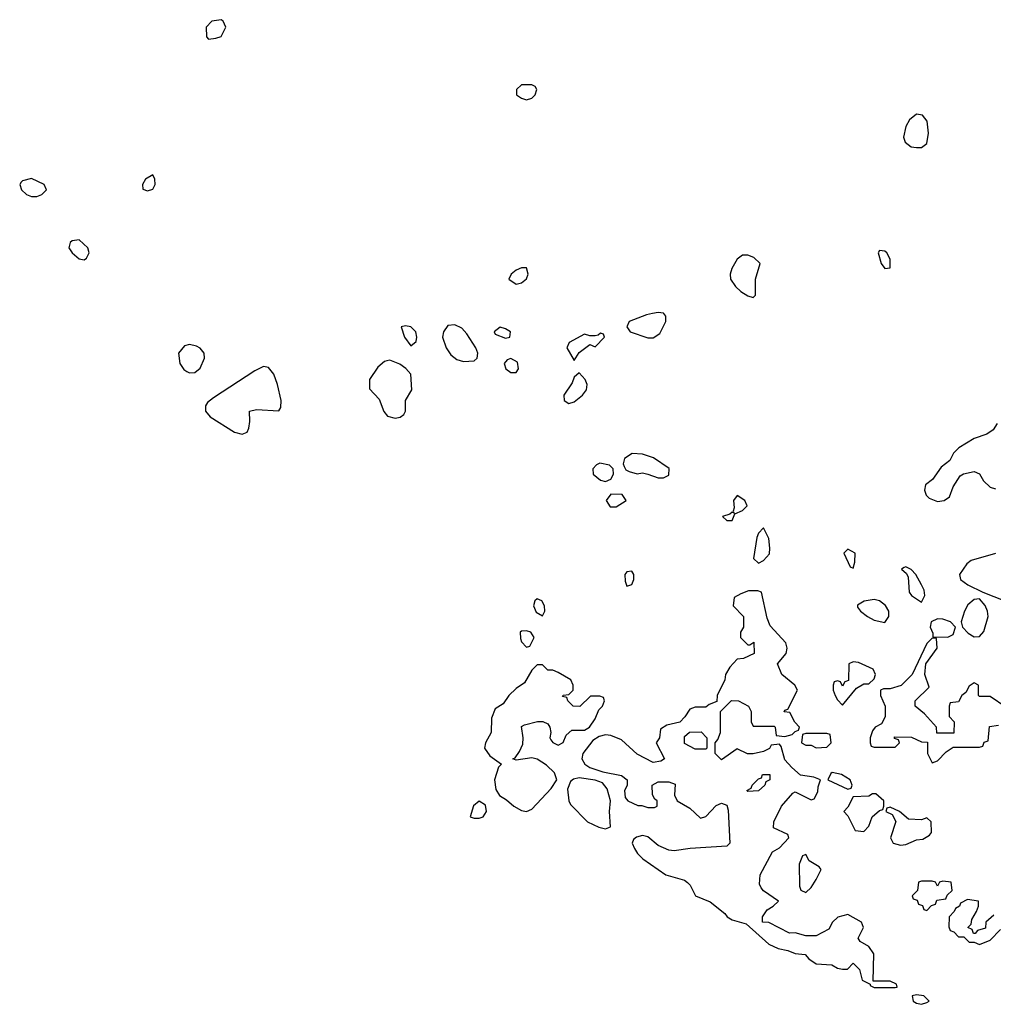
# Model space of a CAD drawing. Header units: inches. Extents: x 2380053 to 2584298, y 380219 to 546618.
# Tile 342 of 656: x 2541785 to 2545482, y 387378 to 391115. Entities that reach past the tile are written whole.
import ezdxf

# ---------------------------------------------------------------- set-up
doc = ezdxf.new("R2010")
doc.units = ezdxf.units.IN
doc.header["$MEASUREMENT"] = 0
doc.layers.add('C5348', color=7, linetype='Continuous')
doc.layers.add('C5349', color=7, linetype='Continuous')

msp = doc.modelspace()

# ---------------------------------------------------------------- linework, layer by layer
at = {"layer": 'C5348', "color": 2, "elevation": 2}
for points in [[(2544188.4, 390000), (2544164.9, 389995.1), (2544098.8, 389970), (2544090.7, 389950), (2544102.8, 389930), (2544170, 389908.2), (2544190, 389908), (2544215.2, 389924.8), (2544238.4, 389970), (2544238, 389990), (2544230.9, 390000)], [(2545496.8, 389583.2), (2545481.4, 389558.6), (2545457.5, 389542.5), (2545410, 389525.2), (2545351.3, 389490), (2545331.3, 389470), (2545317.3, 389442.7), (2545283.5, 389416.5), (2545251.3, 389370), (2545224.7, 389350), (2545221, 389330), (2545226.8, 389310), (2545238.8, 389298.8), (2545270, 389286.7), (2545295.3, 389290), (2545315.9, 389304.1), (2545330, 389342), (2545356.4, 389383.6), (2545368.8, 389391.1), (2545410, 389401), (2545430, 389391), (2545445.5, 389365.5), (2545470, 389341), (2545490, 389334.8)], [(2545490, 389089.6), (2545398, 389062), (2545382, 389050), (2545354, 389010), (2545357.3, 388990), (2545386, 388970), (2545442.5, 388942.5), (2545526, 388910)], [(2545530, 388506), (2545470, 388546), (2545430, 388546), (2545426, 388550), (2545426, 388590), (2545410, 388598), (2545390, 388586), (2545378, 388562), (2545362, 388550), (2545350, 388526), (2545318, 388522), (2545314, 388510), (2545314, 388470), (2545334, 388450), (2545332.7, 388407.3), (2545267.3, 388407.3), (2545266, 388430), (2545220.4, 388480.4), (2545186, 388510), (2545186, 388530), (2545238, 388582), (2545222, 388630), (2545226, 388670), (2545268.7, 388730), (2545266, 388766), (2545250, 388768), (2545230, 388748), (2545174, 388630), (2545131.6, 388588.4), (2545090, 388575.3), (2545064.7, 388575.3), (2545054, 388570), (2545054, 388550), (2545072, 388510), (2545071.3, 388468.7), (2545058, 388442), (2545034, 388430), (2545023.6, 388416.4), (2545014, 388390), (2545014, 388370), (2545018, 388358), (2545030, 388354), (2545110, 388354), (2545126, 388370), (2545122, 388382), (2545107.3, 388387.3), (2545107.3, 388392.7), (2545171.6, 388391.6), (2545210, 388374), (2545232.7, 388372.7), (2545232, 388330), (2545250, 388294), (2545270, 388302), (2545303.1, 388336.9), (2545330, 388354), (2545430, 388354), (2545442, 388358), (2545447.3, 388372.7), (2545462, 388378), (2545467.3, 388432.7), (2545502, 388438)], [(2545483.6, 387716.4), (2545454, 387690), (2545452.7, 387667.3), (2545422, 387658), (2545412.7, 387647.3), (2545407.3, 387647.3), (2545402, 387662), (2545386, 387670), (2545398, 387682), (2545400.4, 387699.6), (2545418, 387730), (2545426, 387750), (2545426, 387770), (2545383.6, 387776.4), (2545358, 387762), (2545354, 387750), (2545338, 387742), (2545334, 387730), (2545314, 387710), (2545312.7, 387672.7), (2545318, 387658), (2545332.7, 387652.7), (2545350, 387634), (2545370, 387634), (2545390, 387614), (2545410, 387614), (2545430, 387604.7), (2545470, 387622), (2545510, 387662)]]:
    msp.add_lwpolyline(points, dxfattribs=at)
for points in [[(2543437.2, 389957.2), (2543410, 389954), (2543394.8, 389930), (2543390.8, 389910), (2543404, 389870), (2543422.6, 389842.6), (2543444.9, 389824.9), (2543470, 389818), (2543510, 389821), (2543522, 389830), (2543524, 389850), (2543517.2, 389870), (2543482.7, 389922.7), (2543464, 389944)], [(2543250, 389953.2), (2543234, 389950), (2543246, 389910), (2543270, 389878), (2543290, 389894), (2543292.7, 389910), (2543289, 389930), (2543270, 389949)], [(2543610, 389948), (2543586, 389930), (2543590, 389922), (2543630, 389906), (2543646, 389910), (2543648, 389930), (2543630, 389942)], [(2543990, 389926), (2543982, 389918), (2543970, 389915.3), (2543950, 389915.3), (2543930, 389922), (2543872, 389890), (2543862.8, 389870), (2543890, 389822), (2543910, 389852), (2543950, 389882), (2543970, 389874), (2544006, 389910), (2544002, 389922)], [(2542430, 389882), (2542410, 389878), (2542388, 389850), (2542393.4, 389810), (2542408, 389788), (2542419.8, 389779.8), (2542430, 389774.8), (2542450, 389776), (2542470, 389792), (2542486, 389830), (2542485.2, 389850), (2542470, 389869), (2542456.2, 389876.2)], [(2543190, 389822.9), (2543179.3, 389820.7), (2543170, 389818), (2543144.2, 389795.8), (2543113.4, 389750), (2543113.7, 389713.7), (2543150, 389674.8), (2543168, 389628), (2543181, 389610), (2543210, 389603.1), (2543230, 389606.4), (2543243.7, 389616.3), (2543249.3, 389630), (2543249.5, 389670), (2543274, 389710), (2543269.5, 389769.5), (2543251.7, 389791.7), (2543227.9, 389807.9)], [(2543650, 389829), (2543636, 389824), (2543624.7, 389810), (2543631.3, 389790), (2543650, 389776), (2543670, 389776), (2543679.3, 389790), (2543675.6, 389815.6)], [(2542710, 389799), (2542677.3, 389782.7), (2542520.4, 389679.6), (2542498, 389662), (2542490.8, 389650), (2542490.6, 389630), (2542507.5, 389607.5), (2542600.7, 389550), (2542630, 389542.4), (2542649, 389550), (2542654.8, 389565.2), (2542659.3, 389590), (2542658, 389630), (2542683.7, 389636.3), (2542768.9, 389631.1), (2542776.5, 389643.5), (2542778, 389670), (2542763.6, 389730), (2542749.6, 389769.6), (2542730, 389795.3)], [(2543910, 389775.3), (2543890, 389758), (2543883, 389737), (2543851, 389690), (2543852, 389670), (2543870, 389658), (2543890, 389664.7), (2543922, 389690), (2543937.2, 389710), (2543939.3, 389730), (2543932.3, 389750)], [(2544110.7, 389469.3), (2544081, 389450), (2544076, 389430), (2544079.8, 389419.8), (2544087.1, 389407.1), (2544099.8, 389399.8), (2544130, 389391.3), (2544150, 389394.8), (2544170, 389390.8), (2544210, 389376.3), (2544230, 389376.3), (2544250, 389386.8), (2544251.6, 389411.6), (2544191.8, 389451.8), (2544150, 389466)], [(2543988.2, 389431.8), (2543974.9, 389425.1), (2543960.7, 389410), (2543962, 389390), (2543990, 389367.3), (2544010, 389362.8), (2544030, 389371.3), (2544039.3, 389390), (2544039, 389410), (2544024.1, 389424.1)], [(2544030, 389314), (2544011.3, 389290), (2544026.8, 389266.8), (2544050, 389266), (2544088, 389290), (2544072.9, 389312.9)], [(2544510, 389308.7), (2544496, 389290), (2544498, 389262), (2544494, 389250), (2544498, 389242), (2544490, 389246), (2544482, 389238), (2544454, 389230), (2544470, 389214), (2544490, 389214), (2544500.4, 389239.6), (2544530, 389252), (2544548, 389270), (2544539, 389290)], [(2544610, 389186), (2544590, 389166), (2544584.7, 389150), (2544572, 389070), (2544590, 389052), (2544610, 389062), (2544632.7, 389087.3), (2544634, 389110), (2544630, 389146)], [(2544930, 389106), (2544914, 389090), (2544938, 389038), (2544950, 389034), (2544956.4, 389056.4), (2544958, 389090)], [(2544110, 389022), (2544090, 389019), (2544082.8, 389010), (2544083.5, 388983.5), (2544090, 388964.7), (2544110, 388972), (2544117.2, 388990), (2544117.2, 389010)], [(2545150, 389038), (2545143.6, 389036.4), (2545134, 389030), (2545152.7, 389012.7), (2545158.8, 388998.8), (2545162.8, 388942.8), (2545172, 388930), (2545210, 388904.7), (2545222, 388930), (2545219, 388950), (2545209, 388970), (2545188, 389010), (2545170, 389028)], [(2544587.3, 388947.3), (2544552.7, 388947.3), (2544523.6, 388936.4), (2544498, 388922), (2544494, 388890), (2544534, 388850), (2544534, 388810), (2544522, 388790), (2544522, 388770), (2544550, 388742), (2544558, 388742), (2544572.7, 388752.7), (2544574, 388710), (2544534, 388690), (2544510, 388688), (2544482, 388658), (2544464.7, 388630), (2544462, 388610), (2544434, 388550), (2544432.7, 388527.3), (2544403.6, 388516.4), (2544390, 388506), (2544350, 388506), (2544330, 388498), (2544311.2, 388468.9), (2544291.2, 388448.9), (2544242.8, 388437.2), (2544218, 388422), (2544214, 388390), (2544202, 388370), (2544234, 388310), (2544219.6, 388300.4), (2544190, 388295.3), (2544130, 388327.6), (2544070, 388381.6), (2544030, 388398), (2544010, 388400.9), (2543984.9, 388395.1), (2543960.9, 388379.1), (2543923, 388330), (2543919.1, 388310), (2543930.7, 388290), (2543950, 388277.1), (2543999.8, 388259.8), (2544070, 388246), (2544092, 388230), (2544091.6, 388208.4), (2544082, 388190), (2544083.6, 388163.6), (2544094, 388150), (2544132.7, 388132.7), (2544147.3, 388132.7), (2544170, 388124.7), (2544195.3, 388124.7), (2544206, 388130), (2544206, 388150), (2544196.4, 388156.4), (2544187.3, 388172.7), (2544186, 388210), (2544210, 388222), (2544250, 388222), (2544274, 388214), (2544271.6, 388171.6), (2544282, 388150), (2544330, 388122.8), (2544370, 388084.7), (2544390, 388091.3), (2544430, 388132), (2544450, 388142), (2544470, 388134), (2544474.8, 388114.8), (2544482, 387990), (2544470, 387978), (2544330.7, 387969.3), (2544270, 387960.9), (2544250, 387962.7), (2544210, 387981.2), (2544170, 388014), (2544150, 388019), (2544127.1, 388012.9), (2544116, 388004), (2544111, 387990), (2544119.1, 387970), (2544130.5, 387950), (2544150.6, 387930), (2544238.8, 387870), (2544308.8, 387848.8), (2544320.9, 387840.9), (2544330.8, 387830), (2544351, 387790), (2544406.6, 387766.6), (2544463, 387723), (2544471, 387710), (2544490, 387699.1), (2544543.5, 387683.5), (2544630, 387606), (2544664.7, 387590), (2544702.4, 387582.4), (2544730, 387571), (2544767.1, 387567.1), (2544781, 387550), (2544810, 387531), (2544868.4, 387528.4), (2544890, 387514.8), (2544910, 387511.3), (2544928, 387512), (2544950, 387534), (2544974, 387510), (2544984.7, 387470), (2545014, 387454), (2545014, 387450), (2545030, 387442), (2545110, 387442), (2545116.4, 387443.6), (2545114.6, 387454.6), (2545090, 387466), (2545026, 387466), (2545028.7, 387570), (2545010, 387598), (2544976.4, 387616.4), (2544968.7, 387628.7), (2544988.7, 387670), (2544982, 387690), (2544930, 387719), (2544891.2, 387708.9), (2544872, 387690), (2544856.9, 387663.1), (2544810, 387638), (2544770, 387638), (2544730, 387648.7), (2544708.4, 387648.4), (2544630, 387688), (2544606, 387690), (2544606, 387710), (2544623.1, 387736.9), (2544646, 387750), (2544666, 387770), (2544608.8, 387808.9), (2544600.2, 387820.2), (2544594, 387834), (2544597.2, 387870), (2544643.1, 387956.9), (2544670, 387972), (2544706, 388010), (2544702, 388022), (2544647.3, 388047.3), (2544648.7, 388070), (2544677.2, 388130), (2544720.2, 388179.8), (2544730, 388184.7), (2544790, 388154), (2544802, 388158), (2544815.3, 388184.7), (2544816.4, 388203.6), (2544826, 388230), (2544800.4, 388240.4), (2544750, 388248), (2544716.4, 388276.4), (2544690, 388306), (2544676.4, 388356.4), (2544670, 388366), (2544638, 388362), (2544631.6, 388348.4), (2544610, 388338), (2544570, 388328.7), (2544548.8, 388328.9), (2544510, 388348), (2544450, 388306), (2544426, 388330), (2544426, 388370), (2544436.4, 388383.6), (2544446, 388410), (2544446, 388490), (2544488.4, 388531.6), (2544514, 388530), (2544552, 388510), (2544562, 388490), (2544562, 388450), (2544570, 388434), (2544650, 388434), (2544654, 388430), (2544658, 388398), (2544690, 388394), (2544718, 388402), (2544730, 388414), (2544742, 388418), (2544746, 388430), (2544728.4, 388448.4), (2544710, 388486), (2544688, 388488), (2544690, 388494), (2544702, 388498), (2544738, 388570), (2544728, 388590), (2544679, 388630), (2544662, 388670), (2544695.3, 388710), (2544699, 388730), (2544694, 388750), (2544634.6, 388814.6), (2544623.1, 388843.1), (2544602, 388942)], [(2543750, 388917.2), (2543741, 388910), (2543736, 388890), (2543746.4, 388866.4), (2543770, 388852), (2543779, 388870), (2543777.2, 388890), (2543768, 388910)], [(2545030, 388914), (2544991.3, 388908.7), (2544966.4, 388893.6), (2544966, 388886), (2544978, 388870), (2545004.7, 388850), (2545030, 388836.3), (2545070, 388827.3), (2545085.2, 388850), (2545085.2, 388870), (2545072.3, 388892.3), (2545050, 388909)], [(2545430, 388917.2), (2545410, 388914.5), (2545385.8, 388894.2), (2545372.8, 388870), (2545360.5, 388830), (2545364.7, 388810), (2545386.6, 388786.6), (2545410, 388773), (2545430, 388774), (2545446.3, 388793.7), (2545462.4, 388850), (2545460.5, 388870), (2545451.4, 388891.4)], [(2545270, 388840.9), (2545246, 388830), (2545242.8, 388810), (2545252.7, 388787.3), (2545252.7, 388772.7), (2545310, 388771), (2545330, 388782), (2545339, 388810), (2545319, 388830), (2545290, 388839.5)], [(2543710, 388795.3), (2543690, 388794), (2543684.7, 388790), (2543686, 388766), (2543690, 388754), (2543710, 388734), (2543722, 388738), (2543738, 388770), (2543726, 388790)], [(2543770, 388666), (2543750, 388666), (2543730, 388646), (2543702, 388598), (2543670, 388577.2), (2543642.8, 388550), (2543621, 388519), (2543590, 388499), (2543576.1, 388463.9), (2543575.8, 388410), (2543553.4, 388370), (2543550.5, 388350), (2543570, 388320.7), (2543614, 388290), (2543602.5, 388277.5), (2543588, 388230), (2543593, 388193), (2543606.8, 388170), (2543633.8, 388153.8), (2543660.7, 388130), (2543690, 388114), (2543710, 388110.4), (2543730, 388119.3), (2543803.3, 388196.7), (2543824, 388230), (2543816, 388256), (2543785.6, 388285.6), (2543750, 388309), (2543730, 388313.2), (2543670, 388305.2), (2543658, 388310), (2543666, 388314), (2543682.9, 388337.1), (2543695.1, 388364.9), (2543697.2, 388390), (2543690, 388432), (2543701.2, 388438.8), (2543751.2, 388451.1), (2543771.2, 388451.1), (2543790, 388442), (2543798, 388430), (2543802, 388410), (2543798, 388390), (2543802, 388382), (2543810, 388372), (2543830, 388362), (2543848.4, 388371.6), (2543860.2, 388399.8), (2543881.2, 388418.8), (2543930, 388418), (2543948, 388430), (2543970, 388462), (2543984, 388496), (2543998, 388510), (2544006, 388530), (2544002, 388542), (2543987.3, 388547.3), (2543952.7, 388547.3), (2543911.6, 388508.4), (2543886, 388510), (2543866, 388530), (2543862, 388542), (2543846, 388546), (2543848.4, 388551.6), (2543870, 388554), (2543886, 388570), (2543886, 388590), (2543878, 388610), (2543830, 388638), (2543810, 388646), (2543790, 388646)], [(2544950, 388678), (2544934, 388670), (2544932.7, 388607.3), (2544918, 388602), (2544910, 388586), (2544902, 388602), (2544890, 388606), (2544878, 388602), (2544874, 388590), (2544874, 388570), (2544882, 388550), (2544890, 388534), (2544910, 388514), (2544962, 388578), (2544990, 388594), (2545010, 388594), (2545030, 388614), (2545035.3, 388630), (2545026, 388650), (2544970, 388675.3)], [(2544350, 388346), (2544310, 388368), (2544310, 388394), (2544328.4, 388411.6), (2544372.7, 388412.7), (2544394, 388390), (2544394, 388350), (2544390, 388346)], [(2544850, 388406), (2544770, 388406), (2544758, 388402), (2544754, 388370), (2544770, 388362), (2544790, 388362), (2544810, 388352), (2544850, 388354), (2544866, 388370), (2544862, 388402)], [(2543910, 388238), (2543887.7, 388232.3), (2543876.3, 388223.7), (2543865.2, 388194.8), (2543870.4, 388150.4), (2543876.4, 388136.4), (2543941, 388070), (2543984.7, 388050), (2544010, 388044), (2544028.4, 388051.6), (2544024, 388110), (2544028.7, 388150), (2544015.5, 388195.5), (2543998.4, 388218.4), (2543970, 388229.4)], [(2544550, 388186), (2544546, 388190), (2544562, 388198), (2544566, 388210), (2544590, 388234), (2544602, 388238), (2544606, 388250), (2544634, 388250), (2544634, 388230), (2544618, 388222), (2544614, 388210), (2544590, 388188)], [(2544870, 388258), (2544865.4, 388254.6), (2544854, 388230), (2544930, 388194), (2544942, 388198), (2544946, 388210), (2544938, 388230), (2544906, 388250)], [(2545036.4, 388176.4), (2545023.6, 388176.4), (2545010, 388168), (2544950, 388166), (2544930, 388126), (2544914, 388110), (2544930, 388094), (2544958, 388038), (2544990, 388034), (2545010, 388054), (2545022, 388090), (2545050, 388114), (2545062, 388118), (2545066, 388130), (2545066, 388150)], [(2543530, 388149), (2543508.4, 388131.6), (2543496, 388090), (2543510, 388084.4), (2543530, 388084.2), (2543545.2, 388090), (2543558, 388110), (2543553.8, 388133.8)], [(2545090, 388126), (2545078, 388122), (2545074, 388110), (2545098, 388098), (2545112, 388072), (2545092, 388010), (2545102, 387990), (2545130, 387982), (2545150, 387984.7), (2545190, 388002), (2545214.6, 388005.4), (2545240.4, 388019.6), (2545248, 388030), (2545246, 388070), (2545230, 388086), (2545210, 388078), (2545160.4, 388080.4), (2545126, 388110)], [(2544770, 387946), (2544758, 387942), (2544744.7, 387910), (2544746.4, 387826.4), (2544751.6, 387811.6), (2544770, 387802), (2544790, 387822), (2544810, 387852), (2544828, 387890), (2544820.4, 387900.4), (2544783.1, 387923.1)], [(2545290, 387846), (2545278, 387842), (2545270, 387826), (2545262, 387842), (2545250, 387846), (2545210, 387846), (2545198, 387842), (2545194, 387810), (2545174, 387790), (2545178, 387778), (2545192.7, 387772.7), (2545198, 387758), (2545212.7, 387752.7), (2545218, 387738), (2545230, 387734), (2545247.3, 387752.7), (2545262, 387758), (2545267.3, 387772.7), (2545302, 387778), (2545307.3, 387792.7), (2545326, 387810), (2545322, 387842)], [(2545190, 387414), (2545174, 387410), (2545178, 387390), (2545190, 387382.8), (2545210, 387378), (2545230, 387384.7), (2545238, 387390), (2545218, 387410)]]:
    msp.add_lwpolyline(points, close=True, dxfattribs=at)
at = {"layer": 'C5349', "color": 2, "elevation": 2}
for points in [[(2542550, 391115.3), (2542514, 391110), (2542492.7, 391087.3), (2542494, 391050), (2542502, 391042), (2542530, 391044.7), (2542550, 391052), (2542567.3, 391087.3), (2542558, 391110)], [(2543730, 390868.7), (2543690, 390868.7), (2543671.3, 390850), (2543672, 390830), (2543690, 390818), (2543710, 390811.3), (2543730, 390818), (2543742, 390830), (2543748.7, 390850), (2543742, 390862)], [(2545190, 390756.2), (2545164.2, 390735.8), (2545150.4, 390710), (2545141.6, 390670), (2545148, 390650), (2545170, 390632.7), (2545190, 390630.4), (2545210, 390630.5), (2545230, 390646), (2545235.6, 390684.4), (2545231.4, 390730), (2545213.2, 390753.2)], [(2542290, 390526), (2542262, 390510), (2542251.3, 390490), (2542252, 390472), (2542270, 390466), (2542290, 390472), (2542299, 390490), (2542298, 390510)], [(2541830, 390512.7), (2541796, 390504), (2541790, 390498), (2541784.7, 390490), (2541791.3, 390470), (2541810, 390451.3), (2541830, 390444.7), (2541850, 390444.7), (2541868.7, 390451.3), (2541886, 390470), (2541878, 390490)], [(2542010, 390279.3), (2541983.8, 390276.2), (2541976, 390270), (2541970.7, 390250), (2541984.4, 390230), (2542010, 390208.2), (2542030, 390204), (2542039, 390210), (2542049, 390230), (2542044, 390250)], [(2544550, 390222), (2544530, 390222), (2544510, 390206), (2544488.8, 390171.1), (2544482.4, 390150), (2544483.8, 390130), (2544502.6, 390102.6), (2544523.7, 390083.7), (2544550, 390066.8), (2544570, 390061), (2544579, 390070), (2544579.5, 390130), (2544597.2, 390190), (2544573.3, 390213.3)], [(2545050, 390239), (2545044.9, 390230), (2545056, 390190), (2545070, 390171.3), (2545090, 390174), (2545090, 390206), (2545077.2, 390230), (2545070, 390237.2)], [(2543710, 390174), (2543690, 390174), (2543670, 390164), (2543651.3, 390150), (2543642, 390130), (2543670, 390111.3), (2543690, 390116), (2543710, 390132), (2543716, 390150)]]:
    msp.add_lwpolyline(points, close=True, dxfattribs=at)
msp.add_lwpolyline([(2544230.9, 390000), (2544230, 390001.2), (2544210, 390004.5), (2544188.4, 390000)], dxfattribs=at)

doc.saveas('drawing.dxf')
